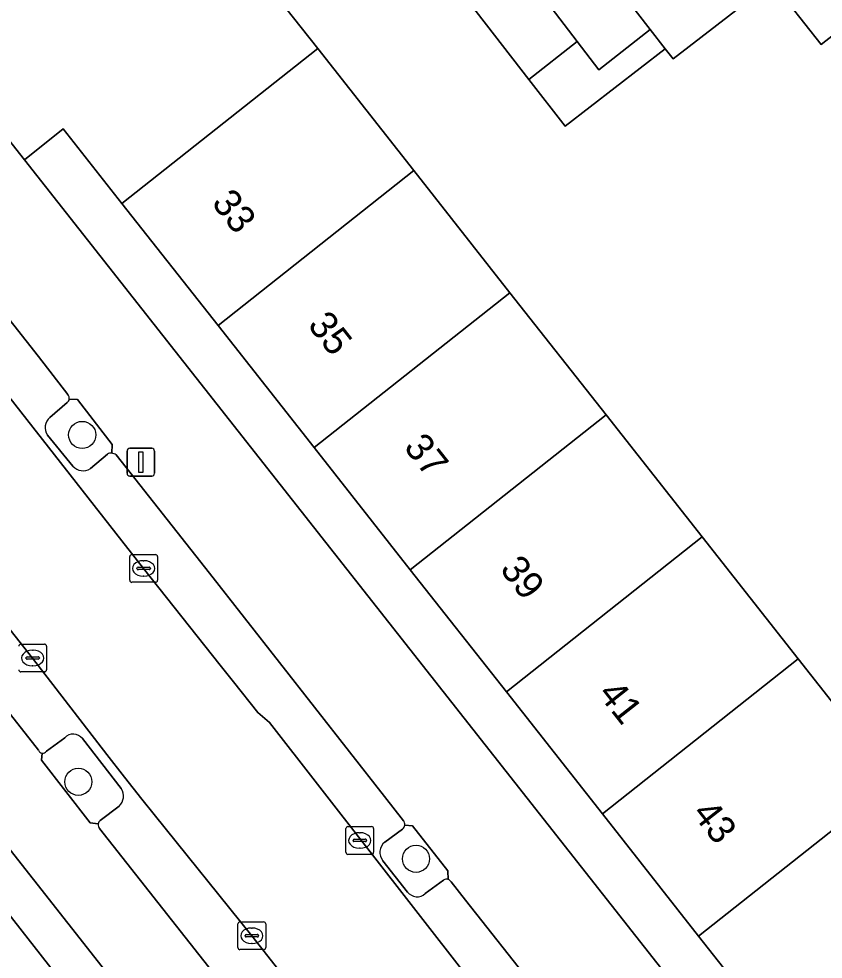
# Model space of a CAD drawing. Extents: x 160377 to 161131, y 383938 to 384853.
# Drawn here: x 160764.68 to 160793.66, y 384357.77 to 384391.67 of the extents above; entities that cross this region are included whole.
import ezdxf

# ---------------------------------------------------------------- set-up
doc = ezdxf.new("R2010")
doc.units = 0
for name, color, linetype in [('IMGEO_Boom', 7, 'Continuous'), ('IMGEO_Erf', 7, 'Continuous'), ('IMGEO_Groenvoorziening', 7, 'Continuous'), ('IMGEO_Kolk', 7, 'Continuous'), ('IMGEO_Lichtmast', 7, 'Continuous'), ('IMGEO_Pand', 7, 'Continuous'), ('IMGEO_Pand_nummerreeks', 7, 'Continuous'), ('IMGEO_Parkeervlak_open', 7, 'Continuous'), ('IMGEO_Rijbaan_lokaal_open', 7, 'Continuous'), ('IMGEO_Voetpad_open', 7, 'Continuous')]:
    doc.layers.add(name, color=color, linetype=linetype)

msp = doc.modelspace()

# ---------------------------------------------------------------- linework, layer by layer
at = {"layer": 'IMGEO_Boom'}
for centre in [(160766.961, 384376.668), (160766.82, 384364.166), (160778.988, 384361.389)]:
    msp.add_circle(centre, 0.489, dxfattribs=at)
at = {"layer": 'IMGEO_Erf'}
for points in [[(160798.357, 384394.492), (160793.584, 384390.745), (160791.821, 384392.991), (160788.25, 384390.224), (160787.967, 384390.589), (160784.362, 384387.796), (160783.059, 384389.477), (160780.873, 384392.299)], [(160773.378, 384393.227), (160775.448, 384390.597), (160778.911, 384386.195), (160782.373, 384381.795), (160785.836, 384377.393), (160789.3, 384372.992), (160792.762, 384368.592), (160796.225, 384364.19)]]:
    msp.add_lwpolyline(points, dxfattribs=at)
for points in [[(160789.93, 384354.754), (160791.33, 384355.859), (160789.169, 384358.606), (160785.706, 384363.006), (160782.243, 384367.408), (160778.78, 384371.808), (160775.317, 384376.21), (160771.854, 384380.611), (160768.391, 384385.012), (160766.279, 384387.696), (160764.882, 384386.58)], [(160762.855, 384363.62), (160761.707, 384362.721), (160763.454, 384360.491), (160766.777, 384356.248), (160770.101, 384352.005), (160773.425, 384347.762), (160776.748, 384343.519), (160778.465, 384341.327), (160779.656, 384342.26)]]:
    msp.add_lwpolyline(points, close=True, dxfattribs=at)
at = {"layer": 'IMGEO_Groenvoorziening'}
for points in [[(160766.419, 384377.838), (160765.8, 384377.292)], [(160766.791, 384377.94), (160766.494, 384377.958)], [(160768.023, 384376.011), (160768.04, 384376.328), (160766.791, 384377.94)], [(160765.713, 384376.665), (160766.628, 384375.546)], [(160767.254, 384375.455), (160767.874, 384375.979)], [(160766.329, 384365.756), (160765.671, 384365.265)], [(160768.365, 384363.92), (160766.967, 384365.721)], [(160765.517, 384365.202), (160765.492, 384364.94), (160767.253, 384362.682), (160767.541, 384362.645)], [(160767.612, 384362.775), (160768.293, 384363.293)], [(160778.5, 384362.463), (160777.865, 384361.994)], [(160778.866, 384362.575), (160778.585, 384362.607)], [(160780.15, 384360.643), (160780.132, 384360.951), (160778.866, 384362.575)], [(160777.795, 384361.319), (160778.686, 384360.193)], [(160779.322, 384360.135), (160779.984, 384360.62)]]:
    msp.add_lwpolyline(points, dxfattribs=at)
for centre, radius, start, end in [((160766.305, 384377.993), 0.193, 306.4496, 349.5396), ((160766.064, 384376.936), 0.444, 126.5795, 217.6211), ((160768.007, 384375.725), 0.287, 86.7214, 117.5206), ((160766.992, 384375.848), 0.473, 219.7279, 303.7301), ((160766.633, 384365.473), 0.415, 36.5899, 137.13), ((160765.539, 384365.369), 0.168, 262.6203, 321.8778), ((160767.965, 384363.648), 0.484, 312.7223, 34.1763), ((160767.756, 384362.612), 0.218, 131.4942, 171.2232), ((160778.382, 384362.63), 0.204, 305.2488, 353.6464), ((160778.162, 384361.622), 0.476, 128.6325, 219.5262), ((160780.09, 384360.465), 0.188, 71.3925, 124.3842), ((160779.03, 384360.451), 0.43, 216.8969, 312.6817)]:
    msp.add_arc(centre, radius, start, end, dxfattribs=at)
at = {"layer": 'IMGEO_Kolk'}
for p, q in [((160768.673, 384371.429), (160768.673, 384372.281)), ((160768.748, 384372.355), (160769.6, 384372.355)), ((160769.674, 384372.281), (160769.674, 384371.429)), ((160768.975, 384371.898), (160769.373, 384371.898)), ((160769.161, 384372.135), (160769.186, 384372.135)), ((160768.932, 384371.849), (160768.932, 384371.861)), ((160769.37, 384371.812), (160768.972, 384371.812)), ((160769.184, 384371.575), (160769.159, 384371.575)), ((160769.416, 384371.861), (160769.416, 384371.849)), ((160769.6, 384371.355), (160768.748, 384371.355)), ((160764.751, 384369.127), (160765.603, 384369.127)), ((160765.164, 384368.907), (160765.189, 384368.907)), ((160765.677, 384369.053), (160765.677, 384368.201)), ((160764.935, 384368.621), (160764.935, 384368.633)), ((160765.373, 384368.584), (160764.975, 384368.584)), ((160764.978, 384368.67), (160765.376, 384368.67)), ((160765.419, 384368.633), (160765.419, 384368.621)), ((160765.187, 384368.347), (160765.162, 384368.347)), ((160765.603, 384368.127), (160764.751, 384368.127)), ((160776.461, 384361.625), (160776.461, 384362.477)), ((160776.536, 384362.551), (160777.388, 384362.551)), ((160777.462, 384362.477), (160777.462, 384361.625)), ((160776.72, 384362.045), (160776.72, 384362.057)), ((160776.763, 384362.094), (160777.161, 384362.094)), ((160776.949, 384362.331), (160776.974, 384362.331)), ((160777.204, 384362.057), (160777.204, 384362.045)), ((160777.158, 384362.008), (160776.76, 384362.008)), ((160776.972, 384361.771), (160776.947, 384361.771)), ((160777.388, 384361.551), (160776.536, 384361.551)), ((160772.571, 384358.189), (160772.571, 384359.041)), ((160772.646, 384359.115), (160773.498, 384359.115)), ((160773.572, 384359.041), (160773.572, 384358.189)), ((160772.873, 384358.658), (160773.271, 384358.658)), ((160773.059, 384358.895), (160773.084, 384358.895)), ((160772.83, 384358.609), (160772.83, 384358.621)), ((160773.268, 384358.572), (160772.87, 384358.572)), ((160773.082, 384358.335), (160773.057, 384358.335)), ((160773.314, 384358.621), (160773.314, 384358.609)), ((160773.498, 384358.115), (160772.646, 384358.115))]:
    msp.add_line(p, q, dxfattribs=at)
for points in [[(160768.673, 384371.429), (160768.673, 384372.281)], [(160768.748, 384372.355), (160769.6, 384372.355)], [(160769.674, 384372.281), (160769.674, 384371.429)], [(160769.6, 384371.355), (160768.748, 384371.355)], [(160764.751, 384369.127), (160765.603, 384369.127)], [(160765.677, 384369.053), (160765.677, 384368.201)], [(160765.603, 384368.127), (160764.751, 384368.127)], [(160776.461, 384361.625), (160776.461, 384362.477)], [(160776.536, 384362.551), (160777.388, 384362.551)], [(160777.462, 384362.477), (160777.462, 384361.625)], [(160777.388, 384361.551), (160776.536, 384361.551)], [(160772.571, 384358.189), (160772.571, 384359.041)], [(160772.646, 384359.115), (160773.498, 384359.115)], [(160773.572, 384359.041), (160773.572, 384358.189)], [(160773.498, 384358.115), (160772.646, 384358.115)]]:
    msp.add_lwpolyline(points, dxfattribs=at)
for centre, radius, start, end in [((160768.75, 384372.279), 0.0765, 91.552, 178.448), ((160768.75, 384372.279), 0.0765, 91.552, 178.448), ((160769.598, 384372.279), 0.0765, 1.552, 88.448), ((160769.598, 384372.279), 0.0765, 1.552, 88.448), ((160768.972, 384371.858), 0.0403, 85.8775, 175.7526), ((160769.377, 384371.86), 0.0386, 1.7309, 96.639), ((160768.969, 384371.848), 0.0366, 178.938, 274.7102), ((160769.373, 384371.855), 0.043, 264.8664, 352.4533), ((160768.75, 384371.431), 0.0765, 181.552, 268.448), ((160768.75, 384371.431), 0.0765, 181.552, 268.448), ((160769.598, 384371.431), 0.0765, 271.552, 358.448), ((160769.598, 384371.431), 0.0765, 271.552, 358.448), ((160764.753, 384369.051), 0.0765, 91.552, 178.448), ((160764.753, 384369.051), 0.0765, 91.552, 178.448), ((160765.601, 384369.051), 0.0765, 1.552, 88.448), ((160765.601, 384369.051), 0.0765, 1.552, 88.448), ((160764.975, 384368.63), 0.0403, 85.8775, 175.7526), ((160764.972, 384368.62), 0.0366, 178.938, 274.7102), ((160765.376, 384368.627), 0.043, 264.8664, 352.4533), ((160765.38, 384368.632), 0.0386, 1.7309, 96.639), ((160764.753, 384368.203), 0.0765, 181.552, 268.448), ((160764.753, 384368.203), 0.0765, 181.552, 268.448), ((160765.601, 384368.203), 0.0765, 271.552, 358.448), ((160765.601, 384368.203), 0.0765, 271.552, 358.448), ((160776.538, 384362.475), 0.0765, 91.552, 178.448), ((160776.538, 384362.475), 0.0765, 91.552, 178.448), ((160777.386, 384362.475), 0.0765, 1.552, 88.448), ((160777.386, 384362.475), 0.0765, 1.552, 88.448), ((160776.76, 384362.054), 0.0403, 85.8775, 175.7526), ((160776.757, 384362.044), 0.0366, 178.938, 274.7102), ((160777.161, 384362.051), 0.043, 264.8664, 352.4533), ((160777.165, 384362.056), 0.0386, 1.7309, 96.639), ((160776.538, 384361.627), 0.0765, 181.552, 268.448), ((160776.538, 384361.627), 0.0765, 181.552, 268.448), ((160777.386, 384361.627), 0.0765, 271.552, 358.448), ((160777.386, 384361.627), 0.0765, 271.552, 358.448), ((160772.648, 384359.039), 0.0765, 91.552, 178.448), ((160772.648, 384359.039), 0.0765, 91.552, 178.448), ((160773.496, 384359.039), 0.0765, 1.552, 88.448), ((160773.496, 384359.039), 0.0765, 1.552, 88.448), ((160772.87, 384358.618), 0.0403, 85.8775, 175.7526), ((160773.275, 384358.62), 0.0386, 1.7309, 96.639), ((160772.867, 384358.608), 0.0366, 178.938, 274.7102), ((160773.271, 384358.615), 0.043, 264.8664, 352.4533), ((160772.648, 384358.191), 0.0765, 181.552, 268.448), ((160772.648, 384358.191), 0.0765, 181.552, 268.448), ((160773.496, 384358.191), 0.0765, 271.552, 358.448), ((160773.496, 384358.191), 0.0765, 271.552, 358.448)]:
    msp.add_arc(centre, radius, start, end, dxfattribs=at)
for centre, major_axis, ratio, start_param, end_param in [((160769.16, 384371.855), (-0.387, 0.002), 0.722429, 4.712389, 7.853982), ((160769.185, 384371.855), (-0.39, 0.002), 0.717154, 1.570796, 4.712389), ((160765.163, 384368.627), (-0.387, 0.002), 0.722429, 4.712389, 7.853982), ((160765.188, 384368.627), (-0.39, 0.002), 0.717154, 1.570796, 4.712389), ((160776.948, 384362.051), (-0.387, 0.002), 0.722429, 4.712389, 7.853982), ((160776.973, 384362.051), (-0.39, 0.002), 0.717154, 1.570796, 4.712389), ((160773.058, 384358.615), (-0.387, 0.002), 0.722429, 4.712389, 7.853982), ((160773.083, 384358.615), (-0.39, 0.002), 0.717154, 1.570796, 4.712389)]:
    msp.add_ellipse(centre, major_axis=major_axis, ratio=ratio, start_param=start_param, end_param=end_param, dxfattribs=at)
at = {"layer": 'IMGEO_Lichtmast'}
for p, q in [((160768.577, 384375.285), (160768.577, 384376.085)), ((160768.577, 384376.085), (160768.577, 384375.285)), ((160768.677, 384376.185), (160769.467, 384376.185)), ((160769.467, 384376.185), (160768.677, 384376.185)), ((160769.567, 384376.085), (160769.567, 384375.285)), ((160769.567, 384375.285), (160769.567, 384376.085)), ((160769.467, 384375.185), (160768.677, 384375.185)), ((160768.677, 384375.185), (160769.467, 384375.185))]:
    msp.add_line(p, q, dxfattribs=at)
msp.add_lwpolyline([(160768.997, 384376.06), (160769.147, 384376.06), (160769.147, 384375.31), (160768.997, 384375.31), (160768.997, 384376.06)], dxfattribs=at)
for centre, start, end in [((160768.677, 384376.085), 90, 180), ((160768.677, 384376.085), 90, 180), ((160769.467, 384376.085), 0, 90), ((160769.467, 384376.085), 360, 90), ((160768.677, 384375.285), 180, 270), ((160768.677, 384375.285), 180, 270), ((160769.467, 384375.285), 270, 0), ((160769.467, 384375.285), 270, 0)]:
    msp.add_arc(centre, 0.1, start, end, dxfattribs=at)
at = {"layer": 'IMGEO_Pand'}
for points in [[(160775.448, 384390.597), (160773.378, 384393.227), (160779.374, 384397.95), (160773.357, 384405.825), (160767.259, 384401.021), (160766.058, 384400.075), (160764.987, 384401.544), (160760.252, 384397.828), (160761.346, 384396.399), (160760.2, 384395.495), (160758.762, 384394.36), (160764.882, 384386.58), (160766.279, 384387.696), (160768.391, 384385.012)], [(160793.584, 384390.745), (160798.357, 384394.492), (160796.594, 384396.738), (160791.821, 384392.991)], [(160785.766, 384393.43), (160784.478, 384395.092), (160782.644, 384393.671), (160784.796, 384390.852), (160785.578, 384389.829), (160787.427, 384391.286)], [(160782.644, 384393.671), (160780.873, 384392.299), (160783.059, 384389.477), (160784.796, 384390.852)], [(160787.427, 384391.286), (160785.578, 384389.829), (160784.796, 384390.852), (160783.059, 384389.477), (160784.362, 384387.796), (160787.967, 384390.589)], [(160775.448, 384390.597), (160768.391, 384385.012), (160771.854, 384380.611), (160778.911, 384386.195)], [(160782.373, 384381.795), (160778.911, 384386.195), (160771.854, 384380.611), (160775.317, 384376.21)], [(160778.78, 384371.808), (160785.836, 384377.393), (160782.373, 384381.795), (160775.317, 384376.21)], [(160782.243, 384367.408), (160789.3, 384372.992), (160785.836, 384377.393), (160778.78, 384371.808)], [(160782.243, 384367.408), (160785.706, 384363.006), (160792.762, 384368.592), (160789.3, 384372.992)], [(160789.169, 384358.606), (160796.225, 384364.19), (160792.762, 384368.592), (160785.706, 384363.006)], [(160789.169, 384358.606), (160791.33, 384355.859), (160789.93, 384354.754), (160796.051, 384346.989), (160797.435, 384348.078), (160798.654, 384349.037), (160799.746, 384347.64), (160804.464, 384351.34), (160803.366, 384352.745), (160804.513, 384353.647), (160810.407, 384358.287), (160804.353, 384366.133), (160798.39, 384361.439), (160796.225, 384364.19)], [(160756.024, 384354.672), (160759.348, 384350.429), (160766.777, 384356.248), (160763.454, 384360.491)]]:
    msp.add_lwpolyline(points, close=True, dxfattribs=at)
at = {"layer": 'IMGEO_Parkeervlak_open'}
for points in [[(160766.444, 384378.123), (160765.382, 384379.49), (160756.043, 384391.348)], [(160754.3, 384390.745), (160756.891, 384387.518), (160769.169, 384371.854), (160771.935, 384368.374), (160772.415, 384367.771), (160773.293, 384366.66), (160773.707, 384366.301), (160789.695, 384345.758)], [(160773.069, 384358.615), (160769.555, 384362.982), (160769.109, 384363.537), (160768.486, 384364.333), (160767.853, 384365.154), (160765.174, 384368.627), (160752.664, 384384.48), (160750.192, 384387.495)], [(160755.478, 384379.419), (160754.76, 384378.834), (160765.382, 384365.301)], [(160765.8, 384377.292), (160766.419, 384377.838)], [(160766.628, 384375.546), (160765.713, 384376.665)], [(160767.874, 384375.979), (160767.254, 384375.455)], [(160771.542, 384371.69), (160768.185, 384375.946)], [(160778.539, 384362.763), (160777.855, 384363.637), (160771.542, 384371.69)], [(160765.671, 384365.265), (160766.329, 384365.756)], [(160766.967, 384365.721), (160768.365, 384363.92)], [(160768.293, 384363.293), (160767.612, 384362.775)], [(160767.585, 384362.485), (160777.517, 384349.878), (160778.124, 384349.11)], [(160777.865, 384361.994), (160778.5, 384362.463)], [(160778.686, 384360.193), (160777.795, 384361.319)], [(160779.984, 384360.62), (160779.322, 384360.135)], [(160790.722, 384347.313), (160780.766, 384359.902), (160780.251, 384360.561)], [(160785.662, 384342.471), (160783.415, 384345.455), (160773.069, 384358.615)]]:
    msp.add_lwpolyline(points, dxfattribs=at)
for centre, radius, start, end in [((160766.31, 384377.992), 0.187, 349.4439, 44.2729), ((160766.305, 384377.993), 0.193, 306.4496, 349.5396), ((160766.064, 384376.936), 0.444, 126.5795, 217.6211), ((160768.007, 384375.725), 0.287, 86.7214, 117.5206), ((160768.001, 384375.722), 0.29, 50.5995, 85.6757), ((160766.992, 384375.848), 0.473, 219.7279, 303.7301), ((160766.633, 384365.473), 0.415, 36.5899, 137.13), ((160765.539, 384365.374), 0.174, 204.93, 262.5623), ((160765.539, 384365.369), 0.168, 262.6203, 321.8778), ((160767.965, 384363.648), 0.484, 312.7223, 34.1763), ((160767.756, 384362.612), 0.218, 131.4942, 171.2232), ((160778.381, 384362.632), 0.206, 353.1369, 39.7217), ((160767.742, 384362.614), 0.203, 171.2683, 219.4842), ((160778.382, 384362.63), 0.204, 305.2488, 353.6464), ((160778.162, 384361.622), 0.476, 128.6325, 219.5262), ((160780.09, 384360.465), 0.188, 71.3925, 124.3842), ((160780.09, 384360.466), 0.186, 30.5096, 71.3454), ((160779.03, 384360.451), 0.43, 216.8969, 312.6817)]:
    msp.add_arc(centre, radius, start, end, dxfattribs=at)
at = {"layer": 'IMGEO_Rijbaan_lokaal_open'}
msp.add_lwpolyline([(160789.695, 384345.758), (160773.707, 384366.301), (160773.293, 384366.66), (160772.415, 384367.771), (160771.935, 384368.374), (160769.169, 384371.854), (160756.891, 384387.518), (160754.3, 384390.745), (160754.286, 384390.762), (160754.157, 384390.91), (160750.065, 384387.637), (160750.18, 384387.51), (160750.192, 384387.495), (160752.664, 384384.48), (160765.174, 384368.627), (160767.853, 384365.154), (160768.486, 384364.333), (160769.109, 384363.537), (160769.555, 384362.982), (160773.069, 384358.615), (160783.415, 384345.455)], dxfattribs=at)
at = {"layer": 'IMGEO_Voetpad_open'}
for points in [[(160764.882, 384386.58), (160758.762, 384394.36), (160748.362, 384406.96), (160741.944, 384414.5), (160721.567, 384438.53), (160721.366, 384438.767), (160720.563, 384439.711), (160689.656, 384476.059), (160679.533, 384487.97), (160676.022, 384486.022), (160676.495, 384485.485), (160676.55, 384485.42)], [(160785.766, 384393.43), (160787.427, 384391.286), (160787.967, 384390.589), (160788.25, 384390.224), (160791.821, 384392.991)], [(160756.043, 384391.348), (160765.382, 384379.49), (160766.444, 384378.123)], [(160741.838, 384390.167), (160745.545, 384385.618), (160746.222, 384384.753), (160747.817, 384382.717), (160749.411, 384380.682), (160759.699, 384367.649), (160761.277, 384365.634), (160762.855, 384363.62), (160779.656, 384342.26), (160781.263, 384340.208), (160782.871, 384338.156), (160783.548, 384337.293), (160784.24, 384332.486), (160784.161, 384332.424), (160785.23, 384331.026)], [(160798.752, 384343.613), (160796.051, 384346.989), (160789.93, 384354.754), (160764.882, 384386.58)], [(160765.382, 384365.301), (160754.76, 384378.834), (160754.554, 384378.929), (160752.762, 384381.196), (160752.792, 384381.417)], [(160766.494, 384377.958), (160766.791, 384377.94), (160768.04, 384376.328), (160768.023, 384376.011)], [(160768.185, 384375.946), (160771.542, 384371.69), (160777.855, 384363.637), (160778.539, 384362.763)], [(160767.541, 384362.645), (160767.253, 384362.682), (160765.492, 384364.94), (160765.517, 384365.202)], [(160778.124, 384349.11), (160777.517, 384349.878), (160767.585, 384362.485)], [(160778.585, 384362.607), (160778.866, 384362.575), (160780.132, 384360.951), (160780.15, 384360.643)], [(160780.251, 384360.561), (160780.766, 384359.902), (160790.722, 384347.313)]]:
    msp.add_lwpolyline(points, dxfattribs=at)
for centre, radius, start, end in [((160766.31, 384377.992), 0.187, 349.4439, 44.2729), ((160768.001, 384375.722), 0.29, 50.5995, 85.6757), ((160765.539, 384365.374), 0.174, 204.93, 262.5623), ((160778.381, 384362.632), 0.206, 353.1369, 39.7217), ((160767.742, 384362.614), 0.203, 171.2683, 219.4842), ((160780.09, 384360.466), 0.186, 30.5096, 71.3454)]:
    msp.add_arc(centre, radius, start, end, dxfattribs=at)

# ---------------------------------------------------------------- texts
at = {"layer": 'IMGEO_Pand_nummerreeks'}
for s, p in [('33', (160771.592, 384385.02)), ('35', (160775.055, 384380.619)), ('37', (160778.518, 384376.218)), ('39', (160781.981, 384371.817)), ('41', (160785.514, 384367.327)), ('43', (160788.907, 384363.015))]:
    msp.add_text(s, height=1, rotation=308.198, dxfattribs=at).set_placement(p)

doc.saveas('drawing.dxf')
